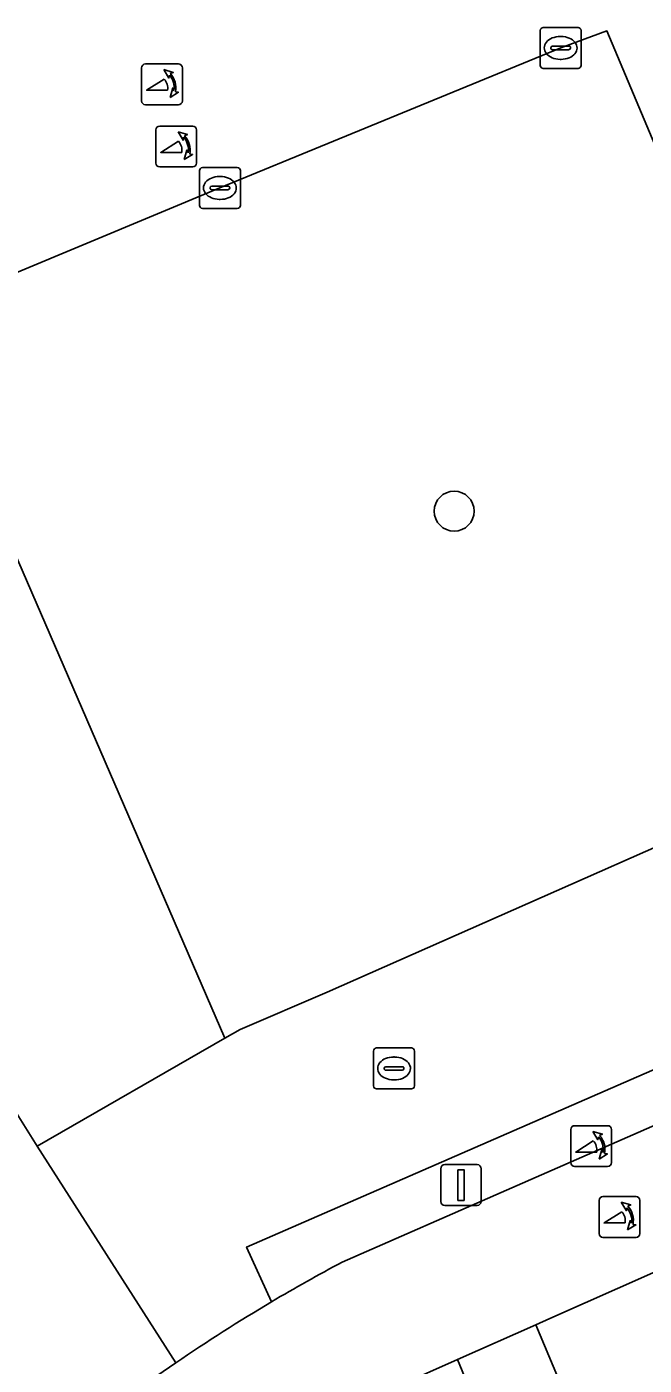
# Model space of a CAD drawing. Extents: x 159716 to 160783, y 383290 to 384031.
# Drawn here: x 160579.13 to 160594.23, y 383473.96 to 383506.68 of the extents above; entities that cross this region are included whole.
import ezdxf

# ---------------------------------------------------------------- set-up
doc = ezdxf.new("R2010")
doc.units = 0
for name, color, linetype in [('IMGEO_Boom', 7, 'Continuous'), ('IMGEO_Fietspad_open', 7, 'Continuous'), ('IMGEO_Groenvoorziening', 7, 'Continuous'), ('IMGEO_Kolk', 7, 'Continuous'), ('IMGEO_Lichtmast', 7, 'Continuous'), ('IMGEO_Parkeervlak_open', 7, 'Continuous'), ('IMGEO_Poller', 7, 'Continuous'), ('IMGEO_Rioolput', 7, 'Continuous'), ('IMGEO_Verkeerseiland_open', 7, 'Continuous'), ('IMGEO_Voetpad_open', 7, 'Continuous')]:
    doc.layers.add(name, color=color, linetype=linetype)

msp = doc.modelspace()

# ---------------------------------------------------------------- linework, layer by layer
at = {"layer": 'IMGEO_Boom'}
msp.add_circle((160589.584, 383494.843), 0.489, dxfattribs=at)
at = {"layer": 'IMGEO_Fietspad_open'}
for points in [[(160663.409, 383509.935), (160650.887, 383504.476), (160643.713, 383501.349), (160631.852, 383496.185), (160590.864, 383478.247), (160586.846, 383476.485)], [(160587.941, 383473.319), (160588.237, 383473.473), (160589.664, 383474.104), (160591.583, 383474.953), (160591.926, 383475.104), (160601.14, 383479.186), (160635.179, 383494.015)], [(160582.776, 383474.024), (160577.299, 383470.287)]]:
    msp.add_lwpolyline(points, dxfattribs=at)
for centre, radius, start, end in [((160607.024, 383438.537), 42.98, 118.0011, 120.6419), ((160606.672, 383439.06), 42.349, 120.5922, 124.3502)]:
    msp.add_arc(centre, radius, start, end, dxfattribs=at)
at = {"layer": 'IMGEO_Groenvoorziening'}
for points in [[(160596.348, 383499.376), (160596.086, 383500), (160594.426, 383503.95), (160593.321, 383506.581), (160592.189, 383506.167), (160583.853, 383502.745), (160577.257, 383500), (160576.32, 383499.61), (160583.978, 383481.963), (160584.349, 383482.176), (160586.475, 383483.084), (160600.577, 383489.311), (160598.231, 383494.895)], [(160602.815, 383474.369), (160601.14, 383479.186), (160591.926, 383475.104), (160591.583, 383474.953), (160592.679, 383472.328), (160590.746, 383471.476), (160589.664, 383474.104), (160588.237, 383473.473), (160587.941, 383473.319), (160589.344, 383469.31), (160590.547, 383465.809), (160591.182, 383463.704), (160597.055, 383467.058), (160598.06, 383465.361), (160604.63, 383469.147)]]:
    msp.add_lwpolyline(points, close=True, dxfattribs=at)
msp.add_lwpolyline([(160578.607, 383480.557), (160579.387, 383479.321), (160583.978, 383481.963), (160576.32, 383499.61)], dxfattribs=at)
at = {"layer": 'IMGEO_Kolk'}
for p, q in [((160591.688, 383505.741), (160591.688, 383506.593)), ((160591.763, 383506.667), (160592.615, 383506.667)), ((160592.689, 383506.593), (160592.689, 383505.741)), ((160592.176, 383506.447), (160592.201, 383506.447)), ((160591.947, 383506.161), (160591.947, 383506.173)), ((160592.385, 383506.124), (160591.987, 383506.124)), ((160591.99, 383506.21), (160592.388, 383506.21)), ((160592.199, 383505.887), (160592.174, 383505.887)), ((160592.431, 383506.173), (160592.431, 383506.161)), ((160592.615, 383505.667), (160591.763, 383505.667)), ((160583.353, 383502.318), (160583.353, 383503.17)), ((160583.428, 383503.244), (160584.28, 383503.244)), ((160583.841, 383503.024), (160583.866, 383503.024)), ((160584.354, 383503.17), (160584.354, 383502.318)), ((160583.612, 383502.738), (160583.612, 383502.75)), ((160584.05, 383502.701), (160583.652, 383502.701)), ((160583.655, 383502.787), (160584.053, 383502.787)), ((160584.096, 383502.75), (160584.096, 383502.738)), ((160583.864, 383502.464), (160583.839, 383502.464)), ((160584.28, 383502.244), (160583.428, 383502.244))]:
    msp.add_line(p, q, dxfattribs=at)
for points in [[(160591.688, 383505.741), (160591.688, 383506.593)], [(160591.763, 383506.667), (160592.615, 383506.667)], [(160592.689, 383506.593), (160592.689, 383505.741)], [(160592.615, 383505.667), (160591.763, 383505.667)], [(160583.353, 383502.318), (160583.353, 383503.17)], [(160583.428, 383503.244), (160584.28, 383503.244)], [(160584.354, 383503.17), (160584.354, 383502.318)], [(160584.28, 383502.244), (160583.428, 383502.244)]]:
    msp.add_lwpolyline(points, dxfattribs=at)
for centre, radius, start, end in [((160591.765, 383506.591), 0.0765, 91.552, 178.448), ((160591.765, 383506.591), 0.0765, 91.552, 178.448), ((160592.613, 383506.591), 0.0765, 1.552, 88.448), ((160592.613, 383506.591), 0.0765, 1.552, 88.448), ((160591.987, 383506.17), 0.0403, 85.8775, 175.7526), ((160591.984, 383506.16), 0.0366, 178.938, 274.7102), ((160592.388, 383506.167), 0.043, 264.8664, 352.4533), ((160592.392, 383506.172), 0.0386, 1.7309, 96.639), ((160591.765, 383505.743), 0.0765, 181.552, 268.448), ((160591.765, 383505.743), 0.0765, 181.552, 268.448), ((160592.613, 383505.743), 0.0765, 271.552, 358.448), ((160592.613, 383505.743), 0.0765, 271.552, 358.448), ((160583.43, 383503.168), 0.0765, 91.552, 178.448), ((160583.43, 383503.168), 0.0765, 91.552, 178.448), ((160584.278, 383503.168), 0.0765, 1.552, 88.448), ((160584.278, 383503.168), 0.0765, 1.552, 88.448), ((160583.652, 383502.747), 0.0403, 85.8775, 175.7526), ((160583.649, 383502.737), 0.0366, 178.938, 274.7102), ((160584.053, 383502.744), 0.043, 264.8664, 352.4533), ((160584.057, 383502.749), 0.0386, 1.7309, 96.639), ((160583.43, 383502.32), 0.0765, 181.552, 268.448), ((160583.43, 383502.32), 0.0765, 181.552, 268.448), ((160584.278, 383502.32), 0.0765, 271.552, 358.448), ((160584.278, 383502.32), 0.0765, 271.552, 358.448)]:
    msp.add_arc(centre, radius, start, end, dxfattribs=at)
for centre, major_axis, ratio, start_param, end_param in [((160592.175, 383506.167), (-0.387, 0.002), 0.722429, 4.712389, 7.853982), ((160592.2, 383506.167), (-0.39, 0.002), 0.717154, 1.570796, 4.712389), ((160583.84, 383502.744), (-0.387, 0.002), 0.722429, 4.712389, 7.853982), ((160583.865, 383502.744), (-0.39, 0.002), 0.717154, 1.570796, 4.712389)]:
    msp.add_ellipse(centre, major_axis=major_axis, ratio=ratio, start_param=start_param, end_param=end_param, dxfattribs=at)
at = {"layer": 'IMGEO_Lichtmast'}
for p, q in [((160589.255, 383477.969), (160589.255, 383478.769)), ((160589.255, 383478.769), (160589.255, 383477.969)), ((160589.355, 383478.869), (160590.145, 383478.869)), ((160590.145, 383478.869), (160589.355, 383478.869)), ((160590.245, 383478.769), (160590.245, 383477.969)), ((160590.245, 383477.969), (160590.245, 383478.769)), ((160590.145, 383477.869), (160589.355, 383477.869)), ((160589.355, 383477.869), (160590.145, 383477.869))]:
    msp.add_line(p, q, dxfattribs=at)
msp.add_lwpolyline([(160589.675, 383478.744), (160589.825, 383478.744), (160589.825, 383477.994), (160589.675, 383477.994), (160589.675, 383478.744)], dxfattribs=at)
for centre, start, end in [((160589.355, 383478.769), 90, 180), ((160589.355, 383478.769), 90, 180), ((160590.145, 383478.769), 0, 90), ((160590.145, 383478.769), 360, 90), ((160589.355, 383477.969), 180, 270), ((160589.355, 383477.969), 180, 270), ((160590.145, 383477.969), 270, 0), ((160590.145, 383477.969), 270, 0)]:
    msp.add_arc(centre, 0.1, start, end, dxfattribs=at)
at = {"layer": 'IMGEO_Parkeervlak_open'}
for points in [[(160595.449, 383514.41), (160583.638, 383510.931), (160581.828, 383510.313), (160577.818, 383509.103), (160576.504, 383508.822), (160568.748, 383506.555), (160564.916, 383505.435), (160570.271, 383497.211), (160576.32, 383499.61), (160577.257, 383500), (160583.853, 383502.745), (160592.189, 383506.167), (160593.321, 383506.581), (160594.426, 383503.95)], [(160585.119, 383475.515), (160584.506, 383476.855), (160597.282, 383482.417), (160609.235, 383487.641), (160610.518, 383488.202), (160620.511, 383492.589), (160620.885, 383492.751), (160624.131, 383494.159), (160631.568, 383497.384), (160637.563, 383500), (160641.179, 383501.578), (160643.229, 383502.452), (160645.621, 383503.495), (160650.412, 383505.583), (160651.137, 383505.896)], [(160600.577, 383489.311), (160586.475, 383483.084), (160584.349, 383482.176), (160583.978, 383481.963), (160579.387, 383479.321), (160582.776, 383474.024)]]:
    msp.add_lwpolyline(points, dxfattribs=at)
msp.add_arc((160606.672, 383439.06), 42.349, 120.5922, 124.3502, dxfattribs=at)
at = {"layer": 'IMGEO_Poller'}
for p, q in [((160581.939, 383505.68), (160581.939, 383504.873)), ((160581.939, 383505.68), (160581.939, 383504.873)), ((160582.841, 383505.775), (160582.033, 383505.775)), ((160582.841, 383505.775), (160582.033, 383505.775)), ((160582.935, 383504.873), (160582.935, 383505.68)), ((160582.935, 383504.873), (160582.935, 383505.68)), ((160582.033, 383504.778), (160582.841, 383504.778)), ((160582.033, 383504.778), (160582.841, 383504.778)), ((160583.189, 383504.256), (160582.381, 383504.256)), ((160583.189, 383504.256), (160582.381, 383504.256)), ((160582.287, 383504.161), (160582.287, 383503.354)), ((160582.287, 383504.161), (160582.287, 383503.354)), ((160583.283, 383503.354), (160583.283, 383504.161)), ((160583.283, 383503.354), (160583.283, 383504.161)), ((160582.381, 383503.259), (160583.189, 383503.259)), ((160582.381, 383503.259), (160583.189, 383503.259)), ((160592.435, 383479.726), (160592.435, 383478.919)), ((160592.435, 383479.726), (160592.435, 383478.919)), ((160593.337, 383479.821), (160592.529, 383479.821)), ((160593.337, 383479.821), (160592.529, 383479.821)), ((160593.431, 383478.919), (160593.431, 383479.726)), ((160593.431, 383478.919), (160593.431, 383479.726)), ((160592.529, 383478.824), (160593.337, 383478.824)), ((160592.529, 383478.824), (160593.337, 383478.824)), ((160594.032, 383478.087), (160593.224, 383478.087)), ((160594.032, 383478.087), (160593.224, 383478.087)), ((160593.13, 383477.992), (160593.13, 383477.185)), ((160593.13, 383477.992), (160593.13, 383477.185)), ((160594.126, 383477.185), (160594.126, 383477.992)), ((160594.126, 383477.185), (160594.126, 383477.992)), ((160593.224, 383477.09), (160594.032, 383477.09)), ((160593.224, 383477.09), (160594.032, 383477.09))]:
    msp.add_line(p, q, dxfattribs=at)
for points in [[(160582.618, 383505.504), (160582.606, 383505.431), (160582.481, 383505.636)], [(160582.481, 383505.636), (160582.712, 383505.57), (160582.641, 383505.538)], [(160582.574, 383505.131), (160582.061, 383505.131), (160582.491, 383505.406)], [(160582.634, 383504.959), (160582.7, 383505.19), (160582.73, 383505.122)], [(160582.766, 383505.095), (160582.838, 383505.084), (160582.634, 383504.959)], [(160582.966, 383503.985), (160582.954, 383503.912), (160582.829, 383504.117)], [(160582.829, 383504.117), (160583.06, 383504.051), (160582.989, 383504.019)], [(160582.922, 383503.612), (160582.409, 383503.612), (160582.839, 383503.887)], [(160582.982, 383503.44), (160583.048, 383503.671), (160583.078, 383503.603)], [(160583.114, 383503.576), (160583.186, 383503.565), (160582.982, 383503.44)], [(160593.07, 383479.177), (160592.557, 383479.177), (160592.987, 383479.452)], [(160593.114, 383479.55), (160593.102, 383479.477), (160592.977, 383479.682)], [(160592.977, 383479.682), (160593.208, 383479.616), (160593.137, 383479.584)], [(160593.13, 383479.005), (160593.196, 383479.236), (160593.226, 383479.168)], [(160593.262, 383479.141), (160593.334, 383479.13), (160593.13, 383479.005)], [(160593.809, 383477.816), (160593.797, 383477.743), (160593.672, 383477.948)], [(160593.672, 383477.948), (160593.903, 383477.882), (160593.832, 383477.85)], [(160593.765, 383477.443), (160593.252, 383477.443), (160593.682, 383477.718)], [(160593.825, 383477.271), (160593.891, 383477.502), (160593.921, 383477.434)], [(160593.957, 383477.407), (160594.029, 383477.396), (160593.825, 383477.271)]]:
    msp.add_lwpolyline(points, dxfattribs=at)
for centre, radius, start, end in [((160582.033, 383505.68), 0.0946, 90, 180), ((160582.033, 383505.68), 0.0946, 90, 180), ((160582.841, 383505.68), 0.0946, 0, 90), ((160582.841, 383505.68), 0.0946, 0, 90), ((160582.246, 383505.181), 0.332, 351.3247, 42.4854), ((160582.26, 383505.191), 0.476, 351.7527, 41.1691), ((160582.26, 383505.191), 0.516, 349.3569, 42.2912), ((160582.033, 383504.873), 0.0946, 180, 270), ((160582.033, 383504.873), 0.0946, 180, 270), ((160582.841, 383504.873), 0.0946, 270, 0), ((160582.841, 383504.873), 0.0946, 270, 0), ((160582.381, 383504.161), 0.0946, 90, 180), ((160582.381, 383504.161), 0.0946, 90, 180), ((160583.189, 383504.161), 0.0946, 0, 90), ((160583.189, 383504.161), 0.0946, 0, 90), ((160582.608, 383503.672), 0.476, 351.7527, 41.1691), ((160582.608, 383503.672), 0.516, 349.3569, 42.2912), ((160582.594, 383503.662), 0.332, 351.3247, 42.4854), ((160582.381, 383503.354), 0.0946, 180, 270), ((160582.381, 383503.354), 0.0946, 180, 270), ((160583.189, 383503.354), 0.0946, 270, 0), ((160583.189, 383503.354), 0.0946, 270, 0), ((160592.529, 383479.726), 0.0946, 90, 180), ((160592.529, 383479.726), 0.0946, 90, 180), ((160593.337, 383479.726), 0.0946, 0, 90), ((160593.337, 383479.726), 0.0946, 0, 90), ((160592.742, 383479.227), 0.332, 351.3247, 42.4854), ((160592.756, 383479.237), 0.476, 351.7527, 41.1691), ((160592.756, 383479.237), 0.516, 349.3569, 42.2912), ((160592.529, 383478.919), 0.0946, 180, 270), ((160592.529, 383478.919), 0.0946, 180, 270), ((160593.337, 383478.919), 0.0946, 270, 0), ((160593.337, 383478.919), 0.0946, 270, 0), ((160593.224, 383477.992), 0.0946, 90, 180), ((160593.224, 383477.992), 0.0946, 90, 180), ((160594.032, 383477.992), 0.0946, 0, 90), ((160594.032, 383477.992), 0.0946, 0, 90), ((160593.451, 383477.503), 0.476, 351.7527, 41.1691), ((160593.451, 383477.503), 0.516, 349.3569, 42.2912), ((160593.437, 383477.493), 0.332, 351.3247, 42.4854), ((160593.224, 383477.185), 0.0946, 180, 270), ((160593.224, 383477.185), 0.0946, 180, 270), ((160594.032, 383477.185), 0.0946, 270, 0), ((160594.032, 383477.185), 0.0946, 270, 0)]:
    msp.add_arc(centre, radius, start, end, dxfattribs=at)
at = {"layer": 'IMGEO_Rioolput'}
for p, q in [((160587.688, 383481.72), (160588.54, 383481.72)), ((160587.613, 383480.794), (160587.613, 383481.646)), ((160588.101, 383481.5), (160588.126, 383481.5)), ((160588.614, 383481.646), (160588.614, 383480.794)), ((160587.872, 383481.214), (160587.872, 383481.226)), ((160588.31, 383481.177), (160587.912, 383481.177)), ((160587.915, 383481.263), (160588.313, 383481.263)), ((160588.356, 383481.226), (160588.356, 383481.214)), ((160588.54, 383480.72), (160587.688, 383480.72)), ((160588.124, 383480.94), (160588.099, 383480.94))]:
    msp.add_line(p, q, dxfattribs=at)
for points in [[(160587.688, 383481.72), (160588.54, 383481.72)], [(160587.613, 383480.794), (160587.613, 383481.646)], [(160588.614, 383481.646), (160588.614, 383480.794)], [(160588.54, 383480.72), (160587.688, 383480.72)]]:
    msp.add_lwpolyline(points, dxfattribs=at)
for centre, radius, start, end in [((160587.69, 383481.644), 0.0765, 91.552, 178.448), ((160587.69, 383481.644), 0.0765, 91.552, 178.448), ((160588.538, 383481.644), 0.0765, 1.552, 88.448), ((160588.538, 383481.644), 0.0765, 1.552, 88.448), ((160587.912, 383481.223), 0.0403, 85.8775, 175.7526), ((160587.909, 383481.213), 0.0366, 178.938, 274.7102), ((160588.313, 383481.22), 0.043, 264.8664, 352.4533), ((160588.317, 383481.225), 0.0386, 1.7309, 96.639), ((160587.69, 383480.796), 0.0765, 181.552, 268.448), ((160587.69, 383480.796), 0.0765, 181.552, 268.448), ((160588.538, 383480.796), 0.0765, 271.552, 358.448), ((160588.538, 383480.796), 0.0765, 271.552, 358.448)]:
    msp.add_arc(centre, radius, start, end, dxfattribs=at)
for centre, major_axis, ratio, start_param, end_param in [((160588.1, 383481.22), (-0.387, 0.002), 0.722429, 4.712389, 7.853982), ((160588.125, 383481.22), (-0.39, 0.002), 0.717154, 1.570796, 4.712389)]:
    msp.add_ellipse(centre, major_axis=major_axis, ratio=ratio, start_param=start_param, end_param=end_param, dxfattribs=at)
at = {"layer": 'IMGEO_Verkeerseiland_open'}
for points in [[(160631.852, 383496.185), (160643.713, 383501.349), (160643.229, 383502.452), (160641.179, 383501.578), (160637.563, 383500), (160631.568, 383497.384), (160624.131, 383494.159), (160620.885, 383492.751), (160620.511, 383492.589), (160610.518, 383488.202), (160609.235, 383487.641), (160597.282, 383482.417), (160584.506, 383476.855), (160585.119, 383475.515)], [(160586.846, 383476.485), (160590.864, 383478.247), (160631.852, 383496.185)]]:
    msp.add_lwpolyline(points, dxfattribs=at)
msp.add_arc((160607.024, 383438.537), 42.98, 118.0011, 120.6419, dxfattribs=at)
at = {"layer": 'IMGEO_Voetpad_open'}
msp.add_lwpolyline([(160577.299, 383470.287), (160582.776, 383474.024), (160579.387, 383479.321), (160578.607, 383480.557)], dxfattribs=at)
msp.add_lwpolyline([(160591.583, 383474.953), (160589.664, 383474.104), (160590.746, 383471.476), (160592.679, 383472.328)], close=True, dxfattribs=at)

doc.saveas('drawing.dxf')
